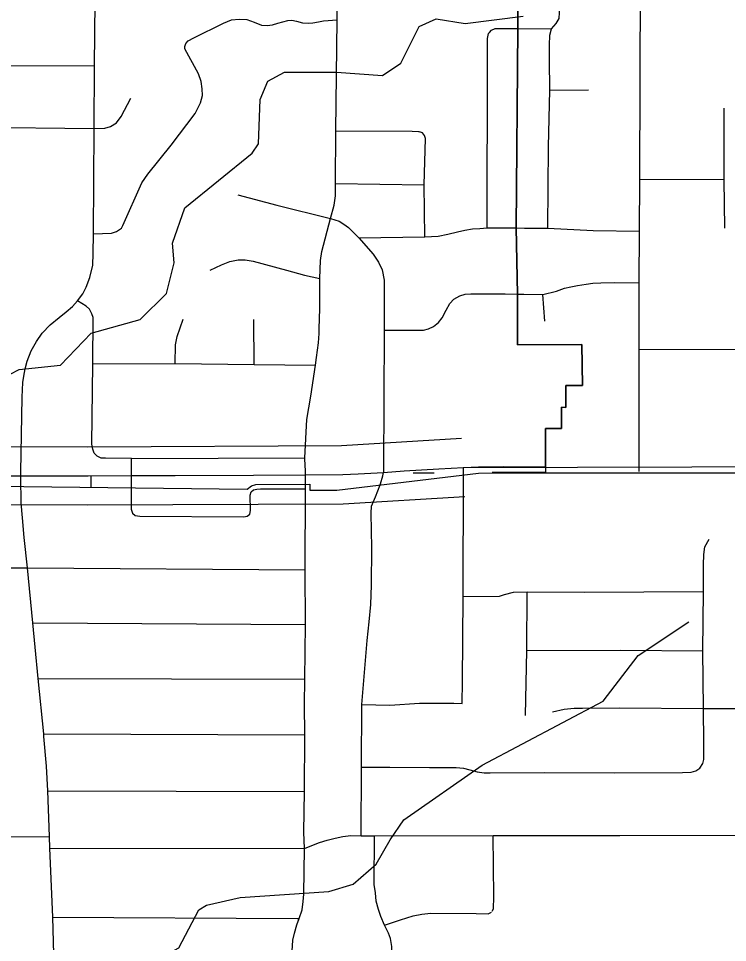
# Model space of a CAD drawing. Extents: x -1403959 to 81668, y -1400582 to 11018.
# Drawn here: x 6696.2 to 6766.9, y 8379.8 to 8472.1 of the extents above; entities that cross this region are included whole.
import ezdxf

# ---------------------------------------------------------------- set-up
doc = ezdxf.new("R2010")
doc.units = 0
for name, color, linetype in [('tdCiCityDivCarto', 7, 'Continuous'), ('tdCiRRCL', 7, 'Continuous'), ('tdCiSectNmbr', 7, 'Continuous'), ('tdCiSectTwpRng', 7, 'Continuous'), ('tdCiUABTitleFrame', 7, 'Continuous'), ('tdCoCityStreetMajor', 7, 'Continuous'), ('tdCoDivCarto', 7, 'Continuous'), ('tdCoSecRteCL', 7, 'Continuous'), ('tdCoSurfBitum', 7, 'Continuous')]:
    doc.layers.add(name, color=color, linetype=linetype)

msp = doc.modelspace()

# ---------------------------------------------------------------- linework, layer by layer
at = {"layer": 'tdCiCityDivCarto'}
for points in [[(6696.413, 8425.324), (6696.41, 8425.894), (6696.407, 8426.398)], [(6707.443, 8425.192), (6707.443, 8426.018), (6707.443, 8426.429)]]:
    msp.add_lwpolyline(points, dxfattribs=at)
at = {"layer": 'tdCiRRCL'}
for points in [[(6691.927, 8426.39), (6696.407, 8426.402), (6703.125, 8426.403), (6707.443, 8426.428), (6711.798, 8426.429), (6719.629, 8426.454), (6724.817, 8426.506), (6728.53, 8426.518), (6730.082, 8426.595), (6732.613, 8426.724), (6734.666, 8426.89), (6736.387, 8427.009), (6738.128, 8427.109), (6740.599, 8427.246), (6742.083, 8427.286), (6744.614, 8427.325), (6746.434, 8427.306), (6748.772, 8427.333), (6748.772, 8431.128), (6750.375, 8431.119), (6750.374, 8433.243), (6750.813, 8433.237), (6750.813, 8435.413), (6752.455, 8435.421), (6752.401, 8439.5), (6745.98, 8439.481), (6745.989, 8444.547), (6745.861, 8451.151), (6745.999, 8471.076), (6746.031, 8475.782)], [(6746.031, 8475.782), (6745.999, 8471.076), (6745.861, 8451.151), (6745.989, 8444.547), (6745.98, 8439.481), (6752.401, 8439.5), (6752.455, 8435.421), (6750.813, 8435.413), (6750.813, 8433.237), (6750.374, 8433.243), (6750.375, 8431.119), (6748.772, 8431.128), (6748.772, 8427.333), (6748.772, 8426.696), (6770.438, 8426.714), (6770.369, 8422.443), (6770.304, 8420.587), (6770.351, 8403.154), (6770.349, 8390.511), (6770.387, 8382.056), (6770.291, 8379.081)], [(6654.892, 8425.818), (6718.983, 8425.055), (6719.419, 8425.404), (6719.874, 8425.536), (6725.241, 8425.57), (6725.238, 8424.966), (6727.943, 8424.981), (6742.085, 8426.681), (6748.772, 8426.696), (6770.438, 8426.714), (6770.369, 8422.443), (6770.304, 8420.587), (6770.351, 8403.154), (6770.349, 8390.511), (6770.387, 8382.056), (6770.291, 8379.081)]]:
    msp.add_lwpolyline(points, dxfattribs=at)
at = {"layer": 'tdCiSectNmbr'}
for points in [[(6727.808, 8455.588), (6727.808, 8455.589), (6727.848, 8460.854), (6727.975, 8471.928), (6728.134, 8485.464), (6728.288, 8488.095)], [(6727.314, 8452.086), (6727.673, 8453.433), (6727.808, 8454.361), (6727.808, 8455.588)], [(6724.817, 8426.506), (6724.801, 8426.915), (6724.756, 8428.078), (6724.751, 8428.19), (6724.959, 8432.021), (6725.332, 8434.369), (6725.81, 8437.449), (6725.927, 8438.23), (6726.126, 8439.672), (6726.189, 8440.618), (6726.173, 8441.087), (6726.237, 8443.106), (6726.237, 8444.708), (6726.237, 8446.108), (6726.268, 8447.021), (6726.328, 8447.89), (6726.462, 8448.788), (6727.314, 8452.086)], [(6696.738, 8420.229), (6696.568, 8422.217), (6696.447, 8423.7), (6696.417, 8424.592), (6696.413, 8425.324)], [(6723.493, 8378.932), (6723.563, 8380.02), (6723.703, 8380.722), (6723.949, 8381.547), (6724.177, 8382.197), (6724.475, 8383.039), (6724.58, 8383.899), (6724.651, 8384.619), (6724.701, 8389.186), (6724.666, 8390.797), (6724.709, 8394.864), (6724.744, 8400.519), (6724.727, 8403.555), (6724.744, 8406.075), (6724.801, 8411.549), (6724.791, 8417.008), (6724.817, 8425.11), (6724.817, 8425.567)], [(6699.759, 8376.163), (6699.593, 8382.328), (6699.305, 8389.227), (6699.268, 8390.389), (6699.102, 8394.943), (6698.954, 8397.417), (6698.699, 8400.38), (6698.678, 8400.625), (6698.125, 8406.164), (6697.829, 8409.274), (6697.589, 8411.715), (6697.068, 8417.207), (6696.738, 8420.229)]]:
    msp.add_lwpolyline(points, dxfattribs=at)
at = {"layer": 'tdCiSectTwpRng'}
for points in [[(6703.652, 8450.579), (6703.725, 8461.092), (6703.765, 8467.332), (6703.805, 8473.783), (6703.834, 8478.723), (6703.854, 8480.326), (6703.855, 8481.457), (6703.886, 8484.77), (6703.897, 8486.72), (6703.927, 8493.029), (6703.979, 8499.922), (6704.008, 8505.976), (6704.039, 8511.823), (6704.039, 8511.833), (6704.071, 8517.708)], [(6749.022, 8451.136), (6749.065, 8459.264), (6749.194, 8464.924), (6749.18, 8467.945), (6749.182, 8469.41), (6749.194, 8470.416), (6749.38, 8471.055), (6749.83, 8471.58), (6750.13, 8472.077), (6750.176, 8472.69), (6750.179, 8475.746)], [(6758.12, 8427.287), (6758.12, 8439.007), (6758.139, 8445.683), (6758.176, 8450.836), (6758.177, 8455.996), (6758.268, 8475.71)], [(6712.841, 8469.488), (6712.875, 8469.586), (6713.094, 8469.852), (6713.661, 8470.153), (6716.631, 8471.619), (6717.428, 8471.942), (6718.202, 8472.012), (6718.954, 8471.966), (6719.679, 8471.719), (6720.43, 8471.419), (6720.978, 8471.361), (6721.522, 8471.453), (6722.042, 8471.615), (6722.539, 8471.754), (6723.047, 8471.87), (6723.452, 8471.893), (6723.925, 8471.823), (6724.508, 8471.65), (6725.086, 8471.604), (6725.56, 8471.639), (6726.114, 8471.755), (6726.623, 8471.847), (6727.975, 8471.928)], [(6743.182, 8470.676), (6743.382, 8470.916), (6743.752, 8471.078), (6744.203, 8471.09), (6745.532, 8471.078)], [(6745.532, 8471.078), (6745.999, 8471.076)], [(6745.999, 8471.076), (6746.096, 8471.075)], [(6746.096, 8471.075), (6749.38, 8471.055)], [(6742.955, 8451.16), (6743.001, 8467.898), (6743.001, 8470.084), (6743.093, 8470.57), (6743.182, 8470.676)], [(6706.57, 8451.409), (6708.492, 8455.657), (6709.068, 8456.529), (6711.4, 8459.416), (6713.8, 8462.578), (6714.344, 8463.654), (6714.518, 8464.394), (6714.514, 8465.059), (6714.399, 8465.787), (6714.144, 8466.539), (6712.782, 8469.052), (6712.77, 8469.283)], [(6712.77, 8469.283), (6712.841, 8469.488)], [(6688.061, 8467.456), (6692.867, 8467.396), (6703.765, 8467.332)], [(6749.194, 8464.924), (6753.075, 8464.958)], [(6703.725, 8461.092), (6704.778, 8461.138), (6705.345, 8461.295), (6705.96, 8461.669), (6706.419, 8462.296), (6707.384, 8464.107)], [(6766.691, 8451.132), (6766.617, 8455.977), (6766.617, 8463.111)], [(6692.011, 8461.238), (6703.725, 8461.092)], [(6727.848, 8460.854), (6735.472, 8460.824), (6736.111, 8460.791), (6736.205, 8460.753)], [(6736.732, 8450.267), (6736.668, 8455.478), (6736.787, 8460.085), (6736.712, 8460.38), (6736.486, 8460.64), (6736.205, 8460.753)], [(6727.808, 8455.589), (6736.668, 8455.478)], [(6766.617, 8455.977), (6758.177, 8455.996)], [(6718.048, 8454.476), (6721.944, 8453.448), (6727.314, 8452.086)], [(6727.314, 8452.086), (6728.167, 8451.832), (6728.631, 8451.532), (6729.11, 8451.188), (6730.127, 8450.17), (6731.578, 8448.539), (6732.11, 8447.722), (6732.454, 8446.959), (6732.663, 8445.956), (6732.663, 8445.163), (6732.678, 8440.934), (6732.614, 8427.084), (6732.613, 8426.724)], [(6703.652, 8450.579), (6705.455, 8450.649), (6705.936, 8450.809), (6706.446, 8451.135)], [(6706.446, 8451.135), (6706.57, 8451.409)], [(6730.127, 8450.17), (6736.732, 8450.267), (6738.054, 8450.322), (6739.021, 8450.534), (6740.006, 8450.78), (6740.727, 8450.938), (6741.5, 8451.061), (6742.221, 8451.114), (6742.955, 8451.16), (6745.861, 8451.151)], [(6745.861, 8451.151), (6746.684, 8451.148), (6749.022, 8451.136), (6753.543, 8450.906), (6758.176, 8450.836)], [(6702.051, 8443.893), (6702.572, 8444.584), (6702.933, 8445.255), (6703.283, 8446.197), (6703.574, 8447.44), (6703.632, 8448.615), (6703.652, 8450.579)], [(6715.296, 8446.945), (6716.433, 8447.484), (6717.256, 8447.798), (6718.108, 8447.963), (6718.796, 8447.963), (6719.589, 8447.828), (6722.93, 8446.932), (6724.711, 8446.453), (6726.237, 8446.108)], [(6745.989, 8444.547), (6746.599, 8444.537), (6748.523, 8444.507), (6749.858, 8444.83), (6750.684, 8445.138), (6751.291, 8445.279), (6751.976, 8445.402), (6752.82, 8445.525), (6753.494, 8445.639), (6754.312, 8445.683), (6755.639, 8445.718), (6758.139, 8445.683)], [(6732.678, 8440.934), (6736.581, 8440.95), (6737.087, 8441.069), (6737.606, 8441.324), (6738.098, 8441.702), (6738.45, 8442.168), (6738.863, 8442.951), (6739.241, 8443.62), (6739.628, 8444.051), (6740.217, 8444.376), (6740.771, 8444.543), (6741.316, 8444.578), (6744.759, 8444.566), (6745.989, 8444.547)], [(6748.725, 8441.833), (6748.523, 8444.507)], [(6696.407, 8426.398), (6696.412, 8426.733), (6696.413, 8426.771), (6696.528, 8434.264), (6696.608, 8435.705), (6696.688, 8436.343), (6696.818, 8437.095), (6697.028, 8437.862), (6697.429, 8438.894), (6697.959, 8439.806), (6698.537, 8440.643), (6699.328, 8441.495), (6700.209, 8442.227), (6700.93, 8442.782), (6701.541, 8443.313), (6702.051, 8443.893)], [(6707.443, 8426.429), (6707.446, 8426.816), (6707.455, 8428.13), (6704.852, 8428.149), (6704.43, 8428.175), (6704.017, 8428.35), (6703.731, 8428.652), (6703.572, 8429.073), (6703.49, 8429.572), (6703.588, 8437.601), (6703.625, 8442.211), (6703.484, 8442.572), (6703.264, 8443.033), (6702.923, 8443.343), (6702.051, 8443.893)], [(6711.817, 8437.609), (6711.826, 8439.495), (6712.001, 8440.306), (6712.613, 8442.047)], [(6719.7, 8437.513), (6719.66, 8442.021)], [(6758.12, 8439.007), (6775.476, 8439.036), (6776.214, 8439.236), (6776.602, 8439.342), (6782.252, 8439.306), (6788.243, 8439.32), (6794.253, 8439.3), (6800.445, 8439.293), (6809.029, 8439.26)], [(6703.588, 8437.601), (6711.817, 8437.609), (6719.7, 8437.513), (6725.81, 8437.449)], [(6707.455, 8428.13), (6724.751, 8428.19)], [(6758.118, 8426.844), (6758.12, 8427.287)], [(6740.471, 8403.66), (6740.49, 8405.863), (6740.548, 8414.36), (6740.596, 8426.502)], [(6707.443, 8422.987), (6707.443, 8425.192)], [(6718.832, 8422.338), (6718.978, 8422.367), (6719.248, 8422.557), (6719.318, 8422.938), (6719.294, 8424.469), (6719.384, 8424.789), (6719.634, 8424.99), (6719.945, 8425.08), (6720.325, 8425.09), (6724.817, 8425.11)], [(6730.378, 8390.449), (6730.405, 8397.314), (6730.424, 8403.545), (6730.974, 8409.95), (6731.184, 8411.821), (6731.332, 8413.563), (6731.407, 8415.479), (6731.422, 8419.209), (6731.377, 8422.682), (6731.407, 8423.355), (6731.811, 8424.288), (6732.279, 8425.502)], [(6707.443, 8422.987), (6707.443, 8422.969), (6707.533, 8422.679), (6707.541, 8422.671)], [(6707.541, 8422.671), (6707.803, 8422.438), (6708.28, 8422.377), (6718.617, 8422.297)], [(6718.617, 8422.297), (6718.832, 8422.338)], [(6764.539, 8414.851), (6764.565, 8417.511), (6764.573, 8418.541), (6764.685, 8419.296), (6765.114, 8420.077)], [(6686.029, 8417), (6686.237, 8417.138), (6686.586, 8417.262), (6686.951, 8417.262), (6691.195, 8417.224), (6697.068, 8417.207), (6724.791, 8417.008)], [(6740.548, 8414.36), (6744.169, 8414.388), (6744.693, 8414.534), (6745.585, 8414.792), (6746.945, 8414.804), (6752.622, 8414.783), (6764.539, 8414.851)], [(6746.792, 8402.479), (6746.896, 8408.967), (6746.945, 8414.804)], [(6764.197, 8397.2), (6764.496, 8397.671), (6764.573, 8398.074), (6764.599, 8399.722), (6764.537, 8403.173), (6764.499, 8408.917), (6764.539, 8414.851)], [(6697.589, 8411.715), (6724.801, 8411.549)], [(6746.896, 8408.967), (6756.259, 8408.979), (6764.499, 8408.917)], [(6698.125, 8406.164), (6724.744, 8406.075)], [(6730.424, 8403.545), (6733.236, 8403.507), (6736.186, 8403.68), (6739.615, 8403.68), (6740.471, 8403.66)], [(6749.477, 8402.822), (6750.627, 8403.109), (6751.623, 8403.186), (6752.485, 8403.186), (6756.143, 8403.224), (6764.537, 8403.173)], [(6764.537, 8403.173), (6770.351, 8403.154)], [(6698.678, 8400.625), (6724.744, 8400.519)], [(6730.405, 8397.314), (6733.234, 8397.302), (6737.199, 8397.276), (6738.992, 8397.285), (6739.868, 8397.285), (6740.606, 8397.207), (6741.223, 8397.044), (6741.97, 8396.83), (6742.665, 8396.744), (6743.249, 8396.753), (6748.646, 8396.77), (6755.649, 8396.753), (6762.462, 8396.77), (6763.312, 8396.804), (6763.792, 8396.933), (6764.197, 8397.2)], [(6699.102, 8394.943), (6724.709, 8394.864)], [(6662.07, 8379.879), (6661.967, 8382.452), (6662.025, 8385.361), (6662.069, 8385.86), (6662.203, 8386.671), (6662.481, 8387.446), (6663.046, 8388.292), (6663.502, 8388.879), (6664.277, 8389.506), (6664.87, 8389.9), (6665.826, 8390.247), (6666.694, 8390.486), (6668.509, 8390.475), (6668.852, 8390.469), (6673.802, 8390.413), (6676.696, 8390.413), (6679.11, 8390.432), (6687.947, 8390.407), (6693.45, 8390.352), (6699.268, 8390.389)], [(6699.305, 8389.227), (6724.701, 8389.186), (6725.449, 8389.492), (6726.211, 8389.764), (6726.983, 8390), (6727.766, 8390.201), (6728.558, 8390.365), (6729.356, 8390.493), (6730.378, 8390.449), (6731.693, 8390.436), (6743.54, 8390.466), (6756.213, 8390.466), (6770.349, 8390.511)], [(6734.083, 8297.601), (6733.797, 8314.21), (6733.531, 8330.717), (6733.445, 8339.787), (6733.445, 8345.772), (6733.417, 8351.793), (6733.445, 8358.069), (6733.464, 8363.587), (6733.448, 8369.803), (6733.465, 8375.957), (6733.427, 8379.406), (6733.304, 8380.196), (6733.111, 8380.723), (6732.707, 8381.512), (6732.323, 8382.372), (6732.112, 8383.074), (6731.884, 8383.917), (6731.798, 8384.75), (6731.676, 8385.575), (6731.693, 8390.436)], [(6743.462, 8382.932), (6743.589, 8383.14), (6743.607, 8384.351), (6743.54, 8390.466)], [(6732.707, 8381.512), (6734.286, 8382.039), (6735.567, 8382.443), (6736.444, 8382.636), (6737.321, 8382.706), (6741.87, 8382.683), (6743.063, 8382.666), (6743.393, 8382.822)], [(6699.593, 8382.328), (6723.974, 8382.198), (6724.177, 8382.197)]]:
    msp.add_lwpolyline(points, dxfattribs=at)
at = {"layer": 'tdCiUABTitleFrame'}
for points in [[(6732.279, 8425.502), (6732.319, 8425.605), (6732.528, 8426.399), (6732.613, 8426.724)], [(6740.596, 8426.502), (6740.599, 8427.246)], [(6724.817, 8425.567), (6724.817, 8426.132), (6724.817, 8426.506)]]:
    msp.add_lwpolyline(points, dxfattribs=at)
at = {"layer": 'tdCoCityStreetMajor'}
for points in [[(6735.566, 8426.687), (6737.663, 8426.705)], [(6743.465, 8426.756), (6748.739, 8426.802)], [(6703.426, 8425.241), (6703.421, 8426.406)]]:
    msp.add_lwpolyline(points, dxfattribs=at)
at = {"layer": 'tdCoDivCarto'}
for points in [[(6560.236, 8430.647), (6573.45, 8430.656), (6583.787, 8430.576), (6606.376, 8430.792), (6636.622, 8430.286), (6655.397, 8429.888), (6678.499, 8429.411), (6703.083, 8429.306), (6728.42, 8429.421), (6740.405, 8430.145)], [(6564.114, 8424.847), (6583.814, 8424.772), (6606.399, 8424.988), (6636.486, 8424.484), (6655.338, 8424.085), (6678.405, 8423.607), (6703.101, 8423.502), (6728.574, 8423.618), (6740.728, 8424.35)]]:
    msp.add_lwpolyline(points, dxfattribs=at)
at = {"layer": 'tdCoSecRteCL'}
msp.add_lwpolyline([(6740.566, 8427.247), (6763.384, 8427.301), (6776.311, 8427.333), (6788.256, 8427.234), (6789.836, 8427.249)], dxfattribs=at)
at = {"layer": 'tdCoSurfBitum'}
for points in [[(6695.329, 8436.549), (6696.246, 8437.005), (6700.371, 8437.454), (6703.432, 8440.653), (6708.321, 8442.016), (6710.923, 8444.606), (6711.693, 8447.658), (6711.544, 8449.643), (6712.773, 8453.152), (6719.503, 8458.634), (6720.116, 8459.548), (6720.278, 8463.975), (6721.045, 8465.806), (6722.727, 8466.719), (6727.919, 8466.707), (6732.5, 8466.391), (6734.335, 8467.608), (6736.175, 8471.269), (6737.857, 8472.029), (6740.757, 8471.564), (6746.562, 8472.314)], [(6691.977, 8364.491), (6696.407, 8365.244), (6699.472, 8370.428), (6701.918, 8371.797), (6704.821, 8372.402), (6707.268, 8373.923), (6708.495, 8376.668), (6709.108, 8377.583), (6712.165, 8379.255), (6714.159, 8383.068), (6714.923, 8383.525), (6718.285, 8384.28), (6727.143, 8384.871), (6729.588, 8385.629), (6731.883, 8387.609), (6733.263, 8390.049), (6734.641, 8392.031), (6742.441, 8397.51), (6754.518, 8403.896), (6758.04, 8408.468), (6763.087, 8411.816)]]:
    msp.add_lwpolyline(points, dxfattribs=at)

doc.saveas('drawing.dxf')
